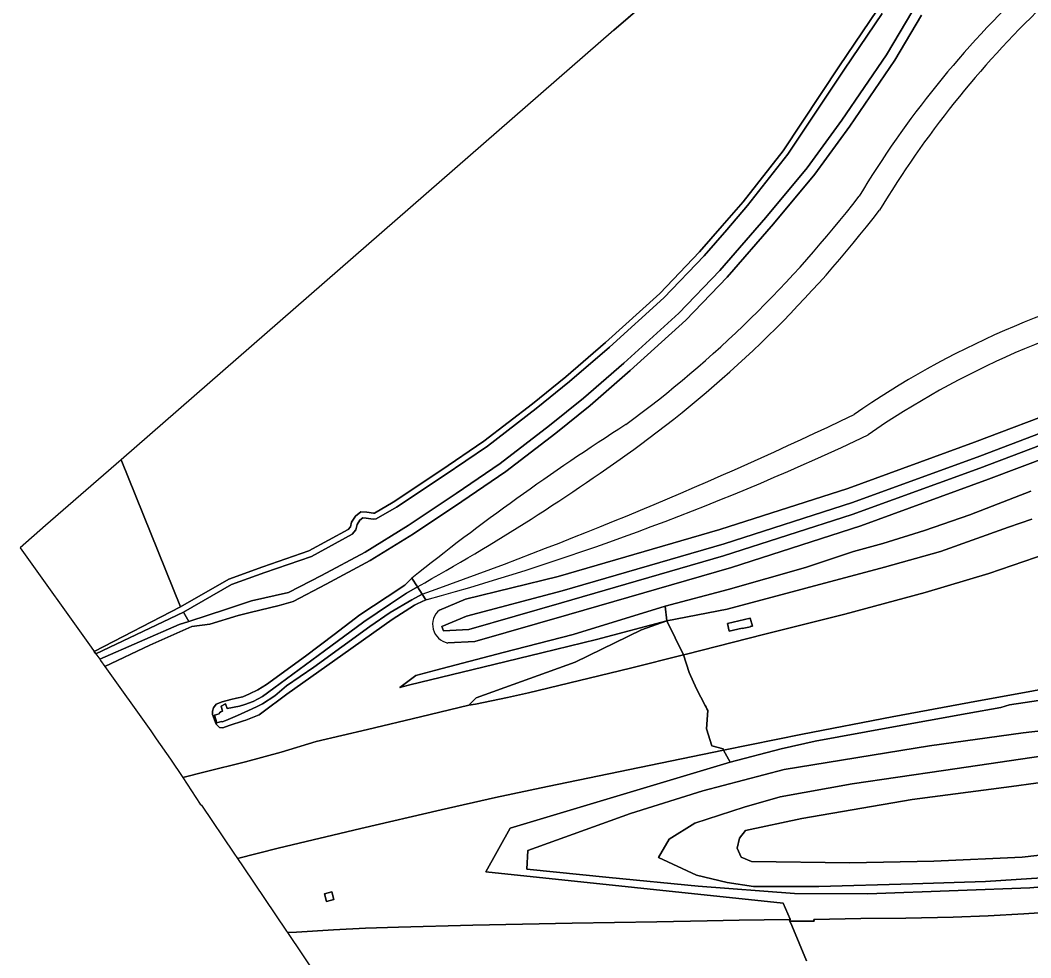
# Model space of a CAD drawing. Extents: x 157648 to 158502, y 379212 to 380938.
# Drawn here: x 157647.7 to 157851.8, y 379455.7 to 379645.1 of the extents above; entities that cross this region are included whole.
import ezdxf

# ---------------------------------------------------------------- set-up
doc = ezdxf.new("R2010")
doc.units = 0
for name, color, linetype in [('IMGEO_Berm_groen', 7, 'Continuous'), ('IMGEO_Erf', 7, 'Continuous'), ('IMGEO_Groenvoorziening', 7, 'Continuous'), ('IMGEO_Loofbos', 7, 'Continuous'), ('IMGEO_Meer_plas_ven_vijver', 7, 'Continuous'), ('IMGEO_Moeras', 7, 'Continuous'), ('IMGEO_Muur', 7, 'Continuous'), ('IMGEO_Oever', 7, 'Continuous'), ('IMGEO_Rijbaan_autosnelweg', 7, 'Continuous'), ('IMGEO_Sloot', 7, 'Continuous'), ('IMGEO_Terreindeel_gesloten', 7, 'Continuous'), ('IMGEO_Terreindeel_open', 7, 'Continuous'), ('IMGEO_Terreindeel_zand', 7, 'Continuous'), ('IMGEO_Waterloop', 7, 'Continuous')]:
    doc.layers.add(name, color=color, linetype=linetype)

msp = doc.modelspace()

# ---------------------------------------------------------------- linework, layer by layer
at = {"layer": 'IMGEO_Berm_groen'}
for points in [[(157851.97, 379544.31), (157847.23, 379542.71), (157833.54, 379537.84), (157822.25, 379534.64), (157790.43, 379526.19), (157778.27, 379523.78), (157781.66, 379516.94), (157782.25, 379517.08), (157797.79, 379521.03), (157814.18, 379525.18), (157830.42, 379529.53), (157843.3, 379533.4), (157855.06, 379537.39)], [(157865.24, 379512.02), (157839.35, 379507.33), (157823.78, 379504.44), (157805.67, 379500.94), (157789.68, 379497.66), (157791.07, 379495.27), (157801.38, 379497.93), (157808.23, 379499.49), (157823.28, 379502.29), (157838.88, 379505.11), (157845.74, 379506.3), (157847.43, 379506.81), (157855.12, 379507.98)], [(157855.12, 379507.98), (157847.43, 379506.81), (157845.74, 379506.3), (157838.88, 379505.11), (157823.28, 379502.29), (157808.23, 379499.49), (157801.38, 379497.93), (157791.07, 379495.27), (157746.65, 379481.95), (157741.73, 379473.1), (157801.74, 379466.79), (157803.18, 379463.53), (157803.11, 379463.13), (157808.01, 379463.13), (157807.98, 379463.49), (157817.46, 379463.64), (157826.55, 379463.76), (157836.08, 379463.96), (157843.16, 379464.24), (157850.36, 379464.59), (157858.65, 379465.13)], [(157870.76, 379471.51), (157851.59, 379469.87), (157837.08, 379469.3), (157818.87, 379468.66), (157804.05, 379468.75), (157784.56, 379470.21), (157766.61, 379471.95), (157750, 379473.62), (157750.17, 379477.43), (157770.91, 379484.9), (157785.52, 379489.43), (157801.96, 379493.76), (157831.3, 379498.54), (157850.25, 379501.18), (157870.21, 379503.46)]]:
    msp.add_lwpolyline(points, dxfattribs=at)
for points in [[(157738.29, 379506.79), (157739.6, 379506.94), (157746.12, 379508.34), (157750.35, 379509.27), (157752.27, 379509.7), (157770.94, 379514.26), (157781.66, 379516.94), (157778.27, 379523.78), (157773.18, 379521.97), (157759.76, 379515.47), (157739.74, 379508.27)], [(157795.58, 379522.76), (157795.12, 379522.66), (157795.13, 379522.62), (157793.48, 379522.26), (157793.47, 379522.31), (157790.87, 379521.75), (157790.49, 379523.28), (157795.08, 379524.32)], [(157691.57, 379475.79), (157692.72, 379474.08), (157701.46, 379461.1), (157701.66, 379460.81), (157703.49, 379460.93), (157710.98, 379461.39), (157717.43, 379461.7), (157724.06, 379461.94), (157739.09, 379462.32), (157759.18, 379462.74), (157776.27, 379463.01), (157786.4, 379463.17), (157792.86, 379463.36), (157802.94, 379463.44), (157803.11, 379463.13), (157803.18, 379463.53), (157801.74, 379466.79), (157741.73, 379473.1), (157746.65, 379481.95), (157791.07, 379495.27), (157789.68, 379497.66), (157772.75, 379494.15), (157754.19, 379490.35), (157743.68, 379488.09), (157732.69, 379485.64), (157716.45, 379481.87), (157699.77, 379477.91)], [(157711.02, 379467.48), (157709.54, 379467.1), (157709.13, 379468.68), (157710.61, 379469.07)]]:
    msp.add_lwpolyline(points, close=True, dxfattribs=at)
at = {"layer": 'IMGEO_Erf'}
msp.add_lwpolyline([(157668.06, 379556.33), (157652.82, 379543.04), (157647.69, 379538.56), (157662, 379518.48), (157662.62, 379517.61), (157662.62, 379517.61), (157680.08, 379526.62)], close=True, dxfattribs=at)
at = {"layer": 'IMGEO_Groenvoorziening'}
msp.add_lwpolyline([(157849.49, 379714.86), (157837.9, 379704.72), (157829.57, 379697.39), (157772.86, 379647.72), (157767.59, 379643.13), (157767.56, 379643.1), (157777.21, 379651.5), (157778.28, 379652.43), (157791.52, 379663.94), (157848.66, 379714.11), (157849.81, 379714.52)], close=True, dxfattribs=at)
for points in [[(157829.71, 379646.13), (157824.32, 379637.04), (157815.21, 379623.76), (157808.15, 379614.07), (157799.8, 379603.98), (157790.46, 379593.23), (157782.1, 379584.52), (157770.88, 379574.35), (157762.75, 379567.31), (157755.82, 379561.7), (157745.77, 379553.95), (157736.86, 379547.9), (157727.09, 379541.39), (157718.35, 379535.98), (157709.46, 379531.2), (157702.79, 379527.74), (157699.98, 379526.93), (157694.11, 379525.51), (157691.68, 379524.87), (157685.95, 379523.13), (157682.37, 379522.67), (157673.89, 379518.89), (157664.8, 379514.55), (157674.04, 379501.6), (157675.16, 379500), (157678.05, 379495.86), (157680.51, 379492.13), (157685.03, 379493.31), (157693.21, 379495.31), (157700.36, 379497.24), (157707.48, 379499.4), (157717.81, 379501.84), (157728.49, 379504.41), (157738.29, 379506.79), (157739.74, 379508.27), (157759.76, 379515.47), (157773.18, 379521.97), (157778.27, 379523.78), (157764.08, 379520.01), (157752.99, 379517.32), (157741.09, 379514.42), (157726.38, 379510.89), (157724.35, 379510.36), (157727.6, 379512.76), (157731.6, 379513.84), (157745.2, 379517.44), (157759.32, 379521.02), (157777.9, 379526.77), (157790.64, 379530.13), (157806.24, 379534.56), (157815.99, 379537.81), (157821.88, 379539.45), (157830.32, 379542.03), (157839.44, 379545.21), (157851.78, 379550.01)], [(157732.36, 379525.99), (157737.59, 379528.16), (157756.34, 379532.78), (157788.98, 379542.24), (157814.81, 379550.55), (157840.42, 379559.89), (157858.87, 379566.88), (157877.27, 379575.51), (157890.89, 379582.67), (157893.05, 379583.96), (157900.4, 379588.36)], [(157904.51, 379581.5), (157897.16, 379577.1), (157894.81, 379575.69), (157880.83, 379568.34), (157861.99, 379559.51), (157843.21, 379552.4), (157817.41, 379542.98), (157791.32, 379534.59), (157758.5, 379525.08), (157739.51, 379519.61), (157734.02, 379519.33)], [(157729.89, 379528.1), (157729.62, 379528.03), (157727.86, 379527.23), (157727.34, 379526.99), (157722.8, 379524.08), (157712.82, 379517.03), (157701.55, 379509.02), (157696.45, 379505.23), (157695.92, 379504.83), (157693.26, 379503.71), (157692.79, 379503.58), (157689.87, 379502.66), (157688.59, 379502.18), (157687.93, 379502.25), (157687.24, 379502.91), (157686.53, 379504.87), (157686.55, 379505.57), (157686.73, 379506.24), (157687.28, 379506.96), (157688.44, 379507.45), (157690.19, 379507.89), (157691.36, 379508.17), (157692.66, 379508.45), (157694.02, 379509.03), (157695.7, 379509.85), (157697.44, 379510.91), (157705.31, 379516.65), (157711.09, 379521.04), (157716.25, 379524.99), (157721.78, 379528.68), (157725.33, 379530.99), (157726.79, 379532.44)]]:
    msp.add_lwpolyline(points, dxfattribs=at)
for centre, radius, start, end in [((157988.98, 379506.16), 200.61, 133.2986, 148.9722), ((157629.85, 379753.67), 236.26, 306.3762, 322.4168), ((157917.82, 379418.93), 173.42, 102.3043, 124.771), ((158044.71, 379135.23), 508.77, 122.6846, 128.6739), ((157580.81, 380062.66), 554.96, 285.5828, 295.4081), ((157734.77, 379523.05), 3.8, 129.2716, 258.6673)]:
    msp.add_arc(centre, radius, start, end, dxfattribs=at)
at = {"layer": 'IMGEO_Loofbos'}
msp.add_lwpolyline([(157777.21, 379651.5), (157767.56, 379643.1), (157668.06, 379556.33), (157680.08, 379526.62), (157689.82, 379532.24), (157696.71, 379534.69), (157706, 379537.92), (157713.92, 379542.24), (157714.38, 379542.79), (157714.62, 379543.74), (157715.37, 379544.97), (157716.48, 379545.85), (157717.68, 379545.74), (157719.03, 379545.56), (157719.2, 379545.57), (157723.02, 379547.76), (157732.64, 379554.17), (157741.34, 379560.07), (157751.13, 379567.63), (157757.87, 379573.08), (157765.87, 379580.01), (157776.83, 379589.94), (157784.88, 379598.33), (157789.45, 379603.59), (157793.65, 379608.46), (157801.75, 379618.75), (157813.14, 379635.92), (157820.74, 379647.14)], dxfattribs=at)
at = {"layer": 'IMGEO_Meer_plas_ven_vijver'}
msp.add_lwpolyline([(157727.91, 379530.7), (157728.87, 379529.2)], dxfattribs=at)
for centre, radius, start, end in [((157992.85, 379503.47), 200.31, 133.8332, 148.9639), ((157629.85, 379753.66), 241.25, 306.3757, 322.4858), ((157917.84, 379418.89), 178.46, 102.4166, 124.7673), ((157435, 380358.35), 879.69, 289.51533, 295.67037), ((157517.13, 379910.88), 434.7, 299.005, 306.0488)]:
    msp.add_arc(centre, radius, start, end, dxfattribs=at)
at = {"layer": 'IMGEO_Moeras'}
for points in [[(157870.21, 379503.46), (157850.25, 379501.18), (157831.3, 379498.54), (157801.96, 379493.76), (157785.52, 379489.43), (157770.91, 379484.9), (157750.17, 379477.43), (157750, 379473.62), (157766.61, 379471.95), (157784.56, 379470.21), (157804.05, 379468.75), (157818.87, 379468.66), (157837.08, 379469.3), (157851.59, 379469.87), (157870.76, 379471.51)], [(157856.53, 379496.87), (157834.14, 379493.59), (157815.68, 379490.87), (157801.14, 379488.25), (157793.85, 379486.19), (157783.92, 379482.91), (157778.72, 379479.69), (157776.56, 379476), (157784.24, 379472.44), (157790.47, 379470.93), (157795.77, 379470.13), (157808.99, 379470.14), (157827.88, 379470.68), (157842.6, 379471.16), (157860.18, 379472.31)], [(157860.18, 379472.31), (157842.6, 379471.16), (157827.88, 379470.68), (157808.99, 379470.14), (157795.77, 379470.13), (157790.47, 379470.93), (157784.24, 379472.44), (157776.56, 379476), (157778.72, 379479.69), (157783.92, 379482.91), (157793.85, 379486.19), (157801.14, 379488.25), (157815.68, 379490.87), (157834.14, 379493.59), (157856.53, 379496.87)], [(157867.82, 379478.08), (157850.05, 379476.08), (157832.21, 379475.23), (157815.2, 379474.95), (157795.38, 379475.21), (157793.27, 379476.07), (157792.46, 379477.87), (157792.97, 379479.9), (157794.16, 379481.42), (157805.52, 379483.89), (157827.81, 379487.69), (157847.87, 379490.32), (157867.55, 379493.01)]]:
    msp.add_lwpolyline(points, dxfattribs=at)
at = {"layer": 'IMGEO_Muur'}
for points in [[(157689.5, 379506.07), (157689.15, 379507.02), (157688.24, 379506.55), (157688.53, 379505.58)], [(157687.89, 379505.04), (157686.9, 379504.75), (157687.38, 379503.18), (157688.33, 379503.47)]]:
    msp.add_lwpolyline(points, dxfattribs=at)
at = {"layer": 'IMGEO_Oever'}
for points in [[(157820.74, 379647.14), (157813.14, 379635.92), (157801.75, 379618.75), (157793.65, 379608.46), (157789.45, 379603.59), (157784.88, 379598.33), (157776.83, 379589.94), (157765.87, 379580.01), (157757.87, 379573.08), (157751.13, 379567.63), (157741.34, 379560.07), (157732.64, 379554.17), (157723.02, 379547.76), (157719.2, 379545.57), (157719.03, 379545.56), (157717.68, 379545.74), (157716.48, 379545.85), (157715.37, 379544.97), (157714.62, 379543.74), (157714.38, 379542.79), (157713.92, 379542.24), (157706, 379537.92), (157696.71, 379534.69), (157689.82, 379532.24), (157680.08, 379526.62), (157662.62, 379517.61), (157662.95, 379517.16), (157680.69, 379525.58), (157690.33, 379531.14), (157697.11, 379533.56), (157706.49, 379536.82), (157714.7, 379541.3), (157715.47, 379542.21), (157715.74, 379543.27), (157716.28, 379544.16), (157716.85, 379544.61), (157717.55, 379544.55), (157718.99, 379544.35), (157719.56, 379544.39), (157723.65, 379546.74), (157733.32, 379553.18), (157742.04, 379559.1), (157751.88, 379566.68), (157758.64, 379572.16), (157766.66, 379579.11), (157777.67, 379589.08), (157785.77, 379597.52), (157790.36, 379602.8), (157794.58, 379607.7), (157802.72, 379618.05), (157814.14, 379635.25), (157821.77, 379646.52)], [(157827.97, 379647.11), (157822.64, 379638.12), (157813.58, 379624.92), (157806.57, 379615.3), (157798.28, 379605.27), (157788.99, 379594.58), (157780.71, 379585.95), (157769.55, 379575.85), (157761.44, 379568.82), (157754.58, 379563.27), (157744.6, 379555.57), (157735.75, 379549.56), (157726.01, 379543.07), (157717.34, 379537.71), (157708.52, 379532.97), (157701.86, 379529.52), (157694.38, 379527.85), (157689.32, 379526.13), (157681.77, 379523.69), (157679.82, 379523.06), (157663.75, 379516.03), (157663.9, 379515.81), (157664.8, 379514.55), (157673.89, 379518.89), (157682.37, 379522.67), (157685.95, 379523.13), (157691.68, 379524.87), (157694.11, 379525.51), (157699.98, 379526.93), (157702.79, 379527.74), (157709.46, 379531.2), (157718.35, 379535.98), (157727.09, 379541.39), (157736.86, 379547.9), (157745.77, 379553.95), (157755.82, 379561.7), (157762.75, 379567.31), (157770.88, 379574.35), (157782.1, 379584.52), (157790.46, 379593.23), (157799.8, 379603.98), (157808.15, 379614.07), (157815.21, 379623.76), (157824.32, 379637.04), (157829.71, 379646.13)], [(157900.4, 379588.36), (157893.05, 379583.96), (157890.89, 379582.67), (157877.27, 379575.51), (157858.87, 379566.88), (157840.42, 379559.89), (157814.81, 379550.55), (157788.98, 379542.24), (157756.34, 379532.78), (157737.59, 379528.16), (157732.36, 379525.99)], [(157734.02, 379519.33), (157739.51, 379519.61), (157758.5, 379525.08), (157791.32, 379534.59), (157817.41, 379542.98), (157843.21, 379552.4), (157861.99, 379559.51), (157880.83, 379568.34), (157894.81, 379575.69), (157897.16, 379577.1), (157904.51, 379581.5)], [(157860.11, 379561.74), (157841.45, 379554.67), (157815.72, 379545.28), (157789.73, 379536.92), (157756.96, 379527.42), (157738.3, 379522.05), (157733.16, 379521.79), (157732.81, 379522.68), (157737.82, 379524.77), (157757.11, 379529.88), (157789.86, 379539.37), (157815.78, 379547.71), (157841.47, 379557.08), (157860.04, 379564.12)], [(157726.79, 379532.44), (157727.91, 379530.7)], [(157728.87, 379529.2), (157729.62, 379528.03), (157729.89, 379528.1)]]:
    msp.add_lwpolyline(points, dxfattribs=at)
for points in [[(157726.79, 379532.44), (157725.33, 379530.99), (157721.78, 379528.68), (157716.25, 379524.99), (157711.09, 379521.04), (157705.31, 379516.65), (157697.44, 379510.91), (157695.7, 379509.85), (157694.02, 379509.03), (157692.66, 379508.45), (157691.36, 379508.17), (157690.19, 379507.89), (157688.44, 379507.45), (157687.28, 379506.96), (157686.73, 379506.24), (157686.55, 379505.57), (157686.53, 379504.87), (157687.24, 379502.91), (157687.93, 379502.25), (157688.59, 379502.18), (157689.87, 379502.66), (157692.79, 379503.58), (157693.26, 379503.71), (157695.92, 379504.83), (157696.45, 379505.23), (157701.55, 379509.02), (157712.82, 379517.03), (157722.8, 379524.08), (157727.34, 379526.99), (157727.86, 379527.23), (157729.62, 379528.03), (157728.87, 379529.2), (157726.78, 379528.06), (157722.38, 379525.47), (157718.26, 379522.64), (157706.98, 379514.44), (157701.49, 379510.68), (157699.09, 379508.68), (157696.61, 379507.05), (157695.39, 379506.43), (157693.8, 379505.66), (157691.59, 379504.65), (157689.23, 379503.66), (157688.49, 379503.41), (157688.33, 379503.47), (157687.38, 379503.18), (157686.9, 379504.75), (157687.89, 379505.04), (157687.93, 379505.21), (157688.22, 379505.45), (157688.53, 379505.58), (157688.24, 379506.55), (157689.15, 379507.02), (157689.5, 379506.07), (157691.94, 379506.55), (157693.04, 379506.9), (157694.75, 379507.54), (157695.74, 379508.02), (157696.63, 379508.55), (157698.91, 379510.17), (157709.11, 379517.77), (157717.05, 379523.62), (157722.44, 379527.27), (157725.7, 379529.4), (157727.91, 379530.7)], [(157662.62, 379517.61), (157662.95, 379517.16), (157662.95, 379517.16), (157662.62, 379517.61)]]:
    msp.add_lwpolyline(points, close=True, dxfattribs=at)
for centre, radius, start, end in [((157988.98, 379506.16), 200.61, 133.2986, 148.9722), ((157992.85, 379503.47), 200.31, 133.8332, 148.9639), ((157629.85, 379753.67), 236.26, 306.3762, 322.4168), ((157629.85, 379753.66), 241.25, 306.3757, 322.4858), ((157917.84, 379418.89), 178.46, 102.4166, 124.7673), ((157917.82, 379418.93), 173.42, 102.3043, 124.771), ((157435, 380358.35), 879.69, 289.51533, 295.67037), ((158044.71, 379135.23), 508.77, 122.6846, 128.6739), ((157580.81, 380062.66), 554.96, 285.5828, 295.4081), ((157517.13, 379910.88), 434.7, 299.005, 306.0488), ((157734.77, 379523.05), 3.8, 129.2716, 258.6673)]:
    msp.add_arc(centre, radius, start, end, dxfattribs=at)
at = {"layer": 'IMGEO_Rijbaan_autosnelweg'}
for points in [[(157855.06, 379537.39), (157843.3, 379533.4), (157830.42, 379529.53), (157814.18, 379525.18), (157797.79, 379521.03), (157782.25, 379517.08), (157781.66, 379516.94), (157782.78, 379513.34), (157784.27, 379510.04), (157786.03, 379506.72), (157786.23, 379506.39), (157786.31, 379506.05), (157786.52, 379505.72), (157786.26, 379501.97), (157787.35, 379498.52), (157789.67, 379497.98), (157789.68, 379497.66), (157805.67, 379500.94), (157823.78, 379504.44), (157839.35, 379507.33), (157865.24, 379512.02)], [(157806.49, 379455.12), (157805, 379458.72), (157803.5, 379462.29), (157803.11, 379463.13), (157802.94, 379463.44), (157792.86, 379463.36), (157786.4, 379463.17), (157776.27, 379463.01), (157759.18, 379462.74), (157739.09, 379462.32), (157724.06, 379461.94), (157717.43, 379461.7), (157710.98, 379461.39), (157703.49, 379460.93), (157701.66, 379460.81), (157707.6, 379452)], [(157858.65, 379465.13), (157850.36, 379464.59), (157843.16, 379464.24), (157836.08, 379463.96), (157826.55, 379463.76), (157817.46, 379463.64), (157807.98, 379463.49), (157808.01, 379463.13), (157803.11, 379463.13), (157803.5, 379462.29), (157805, 379458.72), (157806.49, 379455.12)]]:
    msp.add_lwpolyline(points, dxfattribs=at)
msp.add_lwpolyline([(157680.51, 379492.13), (157684.06, 379486.75), (157684.33, 379486.54), (157690.85, 379476.86), (157691.57, 379475.79), (157699.77, 379477.91), (157716.45, 379481.87), (157732.69, 379485.64), (157743.68, 379488.09), (157754.19, 379490.35), (157772.75, 379494.15), (157789.68, 379497.66), (157789.67, 379497.98), (157787.35, 379498.52), (157786.26, 379501.97), (157786.52, 379505.72), (157786.31, 379506.05), (157786.23, 379506.39), (157786.03, 379506.72), (157784.27, 379510.04), (157782.78, 379513.34), (157781.66, 379516.94), (157770.94, 379514.26), (157752.27, 379509.7), (157750.35, 379509.27), (157746.12, 379508.34), (157739.6, 379506.94), (157738.29, 379506.79), (157728.49, 379504.41), (157717.81, 379501.84), (157707.48, 379499.4), (157700.36, 379497.24), (157693.21, 379495.31), (157685.03, 379493.31)], close=True, dxfattribs=at)
at = {"layer": 'IMGEO_Sloot'}
for points in [[(157821.77, 379646.52), (157814.14, 379635.25), (157802.72, 379618.05), (157794.58, 379607.7), (157790.36, 379602.8), (157785.77, 379597.52), (157777.67, 379589.08), (157766.66, 379579.11), (157758.64, 379572.16), (157751.88, 379566.68), (157742.04, 379559.1), (157733.32, 379553.18), (157723.65, 379546.74), (157719.56, 379544.39), (157718.99, 379544.35), (157717.55, 379544.55), (157716.85, 379544.61), (157716.28, 379544.16), (157715.74, 379543.27), (157715.47, 379542.21), (157714.7, 379541.3), (157706.49, 379536.82), (157697.11, 379533.56), (157690.33, 379531.14), (157680.69, 379525.58), (157681.77, 379523.69), (157689.32, 379526.13), (157694.38, 379527.85), (157701.86, 379529.52), (157708.52, 379532.97), (157717.34, 379537.71), (157726.01, 379543.07), (157735.75, 379549.56), (157744.6, 379555.57), (157754.58, 379563.27), (157761.44, 379568.82), (157769.55, 379575.85), (157780.71, 379585.95), (157788.99, 379594.58), (157798.28, 379605.27), (157806.57, 379615.3), (157813.58, 379624.92), (157822.64, 379638.12), (157827.97, 379647.11)], [(157901.94, 379585.79), (157894.59, 379581.39), (157892.36, 379580.05), (157878.6, 379572.82), (157860.04, 379564.12), (157841.47, 379557.08), (157815.78, 379547.71), (157789.86, 379539.37), (157757.11, 379529.88), (157737.82, 379524.77), (157732.81, 379522.68), (157733.16, 379521.79), (157738.3, 379522.05), (157756.96, 379527.42), (157789.73, 379536.92), (157815.72, 379545.28), (157841.45, 379554.67), (157860.11, 379561.74), (157878.78, 379570.49), (157892.63, 379577.78), (157895.62, 379579.67), (157902.96, 379584.07)]]:
    msp.add_lwpolyline(points, dxfattribs=at)
for points in [[(157726.78, 379528.06), (157728.87, 379529.2), (157727.91, 379530.7), (157725.7, 379529.4), (157722.44, 379527.27), (157717.05, 379523.62), (157709.11, 379517.77), (157698.91, 379510.17), (157696.63, 379508.55), (157695.74, 379508.02), (157694.75, 379507.54), (157693.04, 379506.9), (157691.94, 379506.55), (157689.5, 379506.07), (157689.15, 379507.02), (157688.24, 379506.55), (157688.53, 379505.58), (157688.22, 379505.45), (157687.93, 379505.21), (157687.89, 379505.04), (157686.9, 379504.75), (157687.38, 379503.18), (157688.33, 379503.47), (157688.49, 379503.41), (157689.23, 379503.66), (157691.59, 379504.65), (157693.8, 379505.66), (157695.39, 379506.43), (157696.61, 379507.05), (157699.09, 379508.68), (157701.49, 379510.68), (157706.98, 379514.44), (157718.26, 379522.64), (157722.38, 379525.47)], [(157662.95, 379517.16), (157663.75, 379516.03), (157679.82, 379523.06), (157681.77, 379523.69), (157680.69, 379525.58), (157662.95, 379517.16)]]:
    msp.add_lwpolyline(points, close=True, dxfattribs=at)
at = {"layer": 'IMGEO_Terreindeel_gesloten'}
msp.add_lwpolyline([(157711.02, 379467.48), (157710.61, 379469.07), (157709.13, 379468.68), (157709.54, 379467.1)], close=True, dxfattribs=at)
at = {"layer": 'IMGEO_Terreindeel_open'}
msp.add_lwpolyline([(157795.58, 379522.76), (157795.08, 379524.32), (157790.49, 379523.28), (157790.87, 379521.75), (157793.47, 379522.31), (157793.48, 379522.26), (157795.13, 379522.62), (157795.12, 379522.66)], close=True, dxfattribs=at)
at = {"layer": 'IMGEO_Terreindeel_zand'}
msp.add_lwpolyline([(157851.78, 379550.01), (157839.44, 379545.21), (157830.32, 379542.03), (157821.88, 379539.45), (157815.99, 379537.81), (157806.24, 379534.56), (157790.64, 379530.13), (157777.9, 379526.77), (157778.27, 379523.78), (157790.43, 379526.19), (157822.25, 379534.64), (157833.54, 379537.84), (157847.23, 379542.71), (157851.97, 379544.31)], dxfattribs=at)
msp.add_lwpolyline([(157778.27, 379523.78), (157777.9, 379526.77), (157759.32, 379521.02), (157745.2, 379517.44), (157731.6, 379513.84), (157727.6, 379512.76), (157724.35, 379510.36), (157726.38, 379510.89), (157741.09, 379514.42), (157752.99, 379517.32), (157764.08, 379520.01)], close=True, dxfattribs=at)
at = {"layer": 'IMGEO_Waterloop'}
msp.add_lwpolyline([(157867.55, 379493.01), (157847.87, 379490.32), (157827.81, 379487.69), (157805.52, 379483.89), (157794.16, 379481.42), (157792.97, 379479.9), (157792.46, 379477.87), (157793.27, 379476.07), (157795.38, 379475.21), (157815.2, 379474.95), (157832.21, 379475.23), (157850.05, 379476.08), (157867.82, 379478.08)], dxfattribs=at)

doc.saveas('drawing.dxf')
